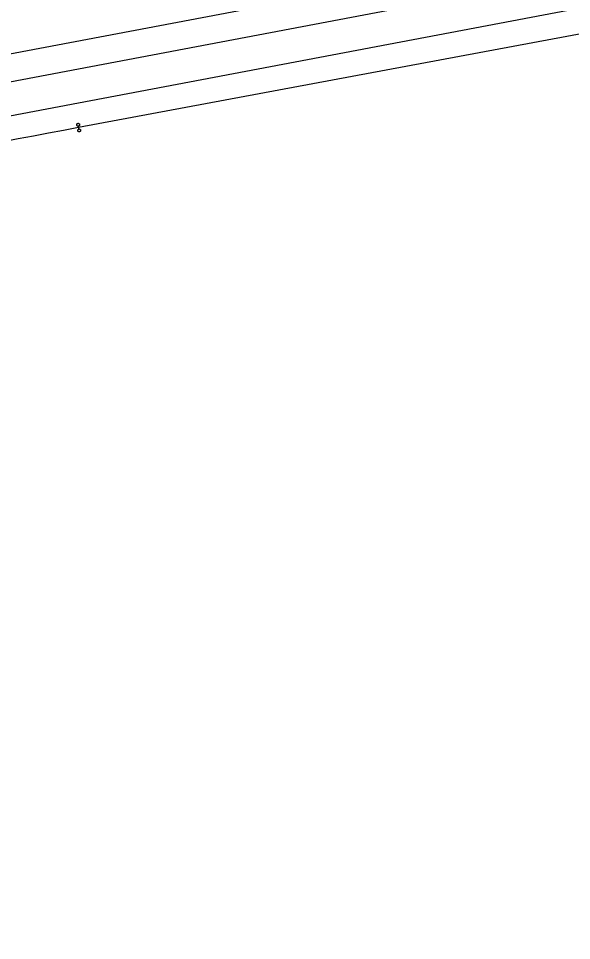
# Model space of a CAD drawing. Extents: x 6540402 to 6566579, y 5525343 to 5532423.
# Drawn here: x 6556431.1 to 6556526.9, y 5528342.7 to 5528502.5 of the extents above; entities that cross this region are included whole.
import ezdxf

# ---------------------------------------------------------------- set-up
doc = ezdxf.new("R2010")
doc.units = 0
for name, color, linetype in [('IR_ps_geometria', 7, 'Continuous'), ('TOR_PS_OPIS_T-opisy dodatkowe', 7, 'Continuous'), ('TOR_PS_T-tory projektowane', 7, 'Continuous')]:
    doc.layers.add(name, color=color, linetype=linetype)

msp = doc.modelspace()

# ---------------------------------------------------------------- linework, layer by layer
at = {"layer": 'IR_ps_geometria'}
msp.add_lwpolyline([(6556441.53, 5528483.55), (6556441.58, 5528483.31), (6556441.61, 5528483.31), (6556441.64, 5528483.31), (6556441.67, 5528483.31), (6556441.7, 5528483.3), (6556441.73, 5528483.29), (6556441.76, 5528483.27), (6556441.79, 5528483.25), (6556441.81, 5528483.22), (6556441.83, 5528483.2), (6556441.85, 5528483.17), (6556441.86, 5528483.14), (6556441.87, 5528483.11), (6556441.87, 5528483.08), (6556441.87, 5528483.04), (6556441.87, 5528483.01), (6556441.86, 5528482.98), (6556441.84, 5528482.95), (6556441.83, 5528482.92), (6556441.81, 5528482.9), (6556441.78, 5528482.87), (6556441.76, 5528482.85), (6556441.73, 5528482.84), (6556441.7, 5528482.82), (6556441.67, 5528482.82), (6556441.63, 5528482.81), (6556441.6, 5528482.81), (6556441.57, 5528482.82), (6556441.54, 5528482.83), (6556441.51, 5528482.84), (6556441.48, 5528482.86), (6556441.45, 5528482.88), (6556441.43, 5528482.9), (6556441.41, 5528482.93), (6556441.4, 5528482.95), (6556441.38, 5528482.98), (6556441.38, 5528483.02), (6556441.37, 5528483.05), (6556441.37, 5528483.08), (6556441.38, 5528483.11), (6556441.39, 5528483.15), (6556441.4, 5528483.18), (6556441.42, 5528483.2), (6556441.44, 5528483.23), (6556441.46, 5528483.25), (6556441.48, 5528483.27), (6556441.51, 5528483.29), (6556441.54, 5528483.3), (6556441.58, 5528483.31), (6556441.48, 5528483.8), (6556441.45, 5528483.8), (6556441.42, 5528483.8), (6556441.39, 5528483.8), (6556441.35, 5528483.81), (6556441.32, 5528483.82), (6556441.3, 5528483.84), (6556441.27, 5528483.86), (6556441.25, 5528483.88), (6556441.23, 5528483.91), (6556441.21, 5528483.94), (6556441.2, 5528483.97), (6556441.19, 5528484), (6556441.19, 5528484.03), (6556441.19, 5528484.06), (6556441.19, 5528484.1), (6556441.2, 5528484.13), (6556441.21, 5528484.16), (6556441.23, 5528484.19), (6556441.25, 5528484.21), (6556441.27, 5528484.24), (6556441.3, 5528484.25), (6556441.33, 5528484.27), (6556441.36, 5528484.28), (6556441.39, 5528484.29), (6556441.42, 5528484.29), (6556441.46, 5528484.29), (6556441.49, 5528484.29), (6556441.52, 5528484.28), (6556441.55, 5528484.27), (6556441.58, 5528484.25), (6556441.6, 5528484.23), (6556441.63, 5528484.21), (6556441.65, 5528484.18), (6556441.66, 5528484.15), (6556441.68, 5528484.12), (6556441.68, 5528484.09), (6556441.69, 5528484.06), (6556441.69, 5528484.03), (6556441.68, 5528483.99), (6556441.67, 5528483.96), (6556441.66, 5528483.93), (6556441.64, 5528483.9), (6556441.62, 5528483.88), (6556441.6, 5528483.86), (6556441.57, 5528483.84), (6556441.55, 5528483.82), (6556441.52, 5528483.81), (6556441.48, 5528483.8)], close=True, dxfattribs=at)
msp.add_lwpolyline([(6556441.53, 5528483.55), (6556441.58, 5528483.31), (6556441.61, 5528483.31), (6556441.64, 5528483.31), (6556441.67, 5528483.31), (6556441.7, 5528483.3), (6556441.73, 5528483.29), (6556441.76, 5528483.27), (6556441.79, 5528483.25), (6556441.81, 5528483.22), (6556441.83, 5528483.2), (6556441.85, 5528483.17), (6556441.86, 5528483.14), (6556441.87, 5528483.11), (6556441.87, 5528483.08), (6556441.87, 5528483.04), (6556441.87, 5528483.01), (6556441.86, 5528482.98), (6556441.84, 5528482.95), (6556441.83, 5528482.92), (6556441.81, 5528482.9), (6556441.78, 5528482.87), (6556441.76, 5528482.85), (6556441.73, 5528482.84), (6556441.7, 5528482.82), (6556441.67, 5528482.82), (6556441.63, 5528482.81), (6556441.6, 5528482.81), (6556441.57, 5528482.82), (6556441.54, 5528482.83), (6556441.51, 5528482.84), (6556441.48, 5528482.86), (6556441.45, 5528482.88), (6556441.43, 5528482.9), (6556441.41, 5528482.93), (6556441.4, 5528482.95), (6556441.38, 5528482.98), (6556441.38, 5528483.02), (6556441.37, 5528483.05), (6556441.37, 5528483.08), (6556441.38, 5528483.11), (6556441.39, 5528483.15), (6556441.4, 5528483.18), (6556441.42, 5528483.2), (6556441.44, 5528483.23), (6556441.46, 5528483.25), (6556441.48, 5528483.27), (6556441.51, 5528483.29), (6556441.54, 5528483.3), (6556441.58, 5528483.31), (6556441.48, 5528483.8), (6556441.45, 5528483.8), (6556441.42, 5528483.8), (6556441.39, 5528483.8), (6556441.35, 5528483.81), (6556441.32, 5528483.82), (6556441.3, 5528483.84), (6556441.27, 5528483.86), (6556441.25, 5528483.88), (6556441.23, 5528483.91), (6556441.21, 5528483.94), (6556441.2, 5528483.97), (6556441.19, 5528484), (6556441.19, 5528484.03), (6556441.19, 5528484.06), (6556441.19, 5528484.1), (6556441.2, 5528484.13), (6556441.21, 5528484.16), (6556441.23, 5528484.19), (6556441.25, 5528484.21), (6556441.27, 5528484.24), (6556441.3, 5528484.25), (6556441.33, 5528484.27), (6556441.36, 5528484.28), (6556441.39, 5528484.29), (6556441.42, 5528484.29), (6556441.46, 5528484.29), (6556441.49, 5528484.29), (6556441.52, 5528484.28), (6556441.55, 5528484.27), (6556441.58, 5528484.25), (6556441.6, 5528484.23), (6556441.63, 5528484.21), (6556441.65, 5528484.18), (6556441.66, 5528484.15), (6556441.68, 5528484.12), (6556441.68, 5528484.09), (6556441.69, 5528484.06), (6556441.69, 5528484.03), (6556441.68, 5528483.99), (6556441.67, 5528483.96), (6556441.66, 5528483.93), (6556441.64, 5528483.9), (6556441.62, 5528483.88), (6556441.6, 5528483.86), (6556441.57, 5528483.84), (6556441.55, 5528483.82), (6556441.52, 5528483.81), (6556441.48, 5528483.8)], close=True, dxfattribs=at)
msp.add_lwpolyline([(6556441.53, 5528483.55), (6556441.58, 5528483.31), (6556441.61, 5528483.31), (6556441.64, 5528483.31), (6556441.67, 5528483.31), (6556441.7, 5528483.3), (6556441.73, 5528483.29), (6556441.76, 5528483.27), (6556441.79, 5528483.25), (6556441.81, 5528483.22), (6556441.83, 5528483.2), (6556441.85, 5528483.17), (6556441.86, 5528483.14), (6556441.87, 5528483.11), (6556441.87, 5528483.08), (6556441.87, 5528483.04), (6556441.87, 5528483.01), (6556441.86, 5528482.98), (6556441.84, 5528482.95), (6556441.83, 5528482.92), (6556441.81, 5528482.9), (6556441.78, 5528482.87), (6556441.76, 5528482.85), (6556441.73, 5528482.84), (6556441.7, 5528482.82), (6556441.67, 5528482.82), (6556441.63, 5528482.81), (6556441.6, 5528482.81), (6556441.57, 5528482.82), (6556441.54, 5528482.83), (6556441.51, 5528482.84), (6556441.48, 5528482.86), (6556441.45, 5528482.88), (6556441.43, 5528482.9), (6556441.41, 5528482.93), (6556441.4, 5528482.95), (6556441.38, 5528482.98), (6556441.38, 5528483.02), (6556441.37, 5528483.05), (6556441.37, 5528483.08), (6556441.38, 5528483.11), (6556441.39, 5528483.15), (6556441.4, 5528483.18), (6556441.42, 5528483.2), (6556441.44, 5528483.23), (6556441.46, 5528483.25), (6556441.48, 5528483.27), (6556441.51, 5528483.29), (6556441.54, 5528483.3), (6556441.58, 5528483.31), (6556441.48, 5528483.8), (6556441.45, 5528483.8), (6556441.42, 5528483.8), (6556441.39, 5528483.8), (6556441.35, 5528483.81), (6556441.32, 5528483.82), (6556441.3, 5528483.84), (6556441.27, 5528483.86), (6556441.25, 5528483.88), (6556441.23, 5528483.91), (6556441.21, 5528483.94), (6556441.2, 5528483.97), (6556441.19, 5528484), (6556441.19, 5528484.03), (6556441.19, 5528484.06), (6556441.19, 5528484.1), (6556441.2, 5528484.13), (6556441.21, 5528484.16), (6556441.23, 5528484.19), (6556441.25, 5528484.21), (6556441.27, 5528484.24), (6556441.3, 5528484.25), (6556441.33, 5528484.27), (6556441.36, 5528484.28), (6556441.39, 5528484.29), (6556441.42, 5528484.29), (6556441.46, 5528484.29), (6556441.49, 5528484.29), (6556441.52, 5528484.28), (6556441.55, 5528484.27), (6556441.58, 5528484.25), (6556441.6, 5528484.23), (6556441.63, 5528484.21), (6556441.65, 5528484.18), (6556441.66, 5528484.15), (6556441.68, 5528484.12), (6556441.68, 5528484.09), (6556441.69, 5528484.06), (6556441.69, 5528484.03), (6556441.68, 5528483.99), (6556441.67, 5528483.96), (6556441.66, 5528483.93), (6556441.64, 5528483.9), (6556441.62, 5528483.88), (6556441.6, 5528483.86), (6556441.57, 5528483.84), (6556441.55, 5528483.82), (6556441.52, 5528483.81), (6556441.48, 5528483.8)], close=True, dxfattribs=at)
msp.add_lwpolyline([(6556441.53, 5528483.55), (6556441.58, 5528483.31), (6556441.61, 5528483.31), (6556441.64, 5528483.31), (6556441.67, 5528483.31), (6556441.7, 5528483.3), (6556441.73, 5528483.29), (6556441.76, 5528483.27), (6556441.79, 5528483.25), (6556441.81, 5528483.22), (6556441.83, 5528483.2), (6556441.85, 5528483.17), (6556441.86, 5528483.14), (6556441.87, 5528483.11), (6556441.87, 5528483.08), (6556441.87, 5528483.04), (6556441.87, 5528483.01), (6556441.86, 5528482.98), (6556441.84, 5528482.95), (6556441.83, 5528482.92), (6556441.81, 5528482.9), (6556441.78, 5528482.87), (6556441.76, 5528482.85), (6556441.73, 5528482.84), (6556441.7, 5528482.82), (6556441.67, 5528482.82), (6556441.63, 5528482.81), (6556441.6, 5528482.81), (6556441.57, 5528482.82), (6556441.54, 5528482.83), (6556441.51, 5528482.84), (6556441.48, 5528482.86), (6556441.45, 5528482.88), (6556441.43, 5528482.9), (6556441.41, 5528482.93), (6556441.4, 5528482.95), (6556441.38, 5528482.98), (6556441.38, 5528483.02), (6556441.37, 5528483.05), (6556441.37, 5528483.08), (6556441.38, 5528483.11), (6556441.39, 5528483.15), (6556441.4, 5528483.18), (6556441.42, 5528483.2), (6556441.44, 5528483.23), (6556441.46, 5528483.25), (6556441.48, 5528483.27), (6556441.51, 5528483.29), (6556441.54, 5528483.3), (6556441.58, 5528483.31), (6556441.48, 5528483.8), (6556441.45, 5528483.8), (6556441.42, 5528483.8), (6556441.39, 5528483.8), (6556441.35, 5528483.81), (6556441.32, 5528483.82), (6556441.3, 5528483.84), (6556441.27, 5528483.86), (6556441.25, 5528483.88), (6556441.23, 5528483.91), (6556441.21, 5528483.94), (6556441.2, 5528483.97), (6556441.19, 5528484), (6556441.19, 5528484.03), (6556441.19, 5528484.06), (6556441.19, 5528484.1), (6556441.2, 5528484.13), (6556441.21, 5528484.16), (6556441.23, 5528484.19), (6556441.25, 5528484.21), (6556441.27, 5528484.24), (6556441.3, 5528484.25), (6556441.33, 5528484.27), (6556441.36, 5528484.28), (6556441.39, 5528484.29), (6556441.42, 5528484.29), (6556441.46, 5528484.29), (6556441.49, 5528484.29), (6556441.52, 5528484.28), (6556441.55, 5528484.27), (6556441.58, 5528484.25), (6556441.6, 5528484.23), (6556441.63, 5528484.21), (6556441.65, 5528484.18), (6556441.66, 5528484.15), (6556441.68, 5528484.12), (6556441.68, 5528484.09), (6556441.69, 5528484.06), (6556441.69, 5528484.03), (6556441.68, 5528483.99), (6556441.67, 5528483.96), (6556441.66, 5528483.93), (6556441.64, 5528483.9), (6556441.62, 5528483.88), (6556441.6, 5528483.86), (6556441.57, 5528483.84), (6556441.55, 5528483.82), (6556441.52, 5528483.81), (6556441.48, 5528483.8)], close=True, dxfattribs=at)
at = {"layer": 'TOR_PS_T-tory projektowane'}
for p, q in [((6557664.82, 5528730.4), (6555967.41, 5528408.66)), ((6556930.18, 5528586.32), (6555917.77, 5528394.41)), ((6556842.83, 5528563.85), (6554354.28, 5528092.14)), ((6556529.45, 5528499.98), (6556441.53, 5528483.55))]:
    msp.add_line(p, q, dxfattribs=at)
msp.add_arc((6562494.49, 5496094.29), 32950, 100.585435, 100.733239, dxfattribs=at)

# ---------------------------------------------------------------- texts
at = {"layer": 'TOR_PS_OPIS_T-opisy dodatkowe'}
msp.add_text('km 62+777(istn.) = km 62+777(proj.)', height=35, rotation=101.4331, dxfattribs=at).set_placement((6556525.26, 5527749.39))

doc.saveas('drawing.dxf')
